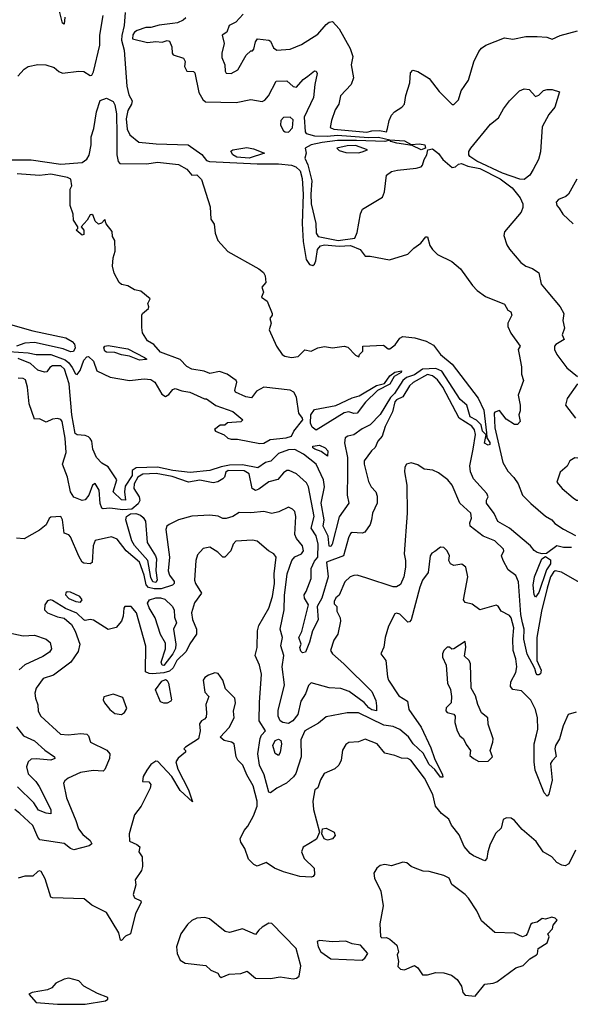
# Model space of a CAD drawing. Extents: x 1552033 to 1694788, y 811965 to 917215.
# Tile 316 of 632: x 1621894 to 1625257, y 871954 to 877970. Entities that reach past the tile are written whole.
import ezdxf

# ---------------------------------------------------------------- set-up
doc = ezdxf.new("R2010")
doc.units = 0

msp = doc.modelspace()

# ---------------------------------------------------------------- linework, layer by layer
at = {"layer": '0CON20XD'}
for points in [[(1622170, 877985), (1622165, 877942.5), (1622155, 877950), (1622117.7, 878105)], [(1622537.5, 878015), (1622532.8, 877935), (1622517.2, 877872.8), (1622516.2, 877845), (1622532.3, 877785), (1622548.5, 877565), (1622561.4, 877511.4), (1622580.5, 877475), (1622577.1, 877455), (1622555.3, 877414.7), (1622545.2, 877365), (1622550.5, 877300.5), (1622566.6, 877266.6), (1622622.5, 877222.5), (1622727.6, 877212.4), (1622922.5, 877205), (1623007.2, 877147.2), (1623035, 877109.8), (1623054.2, 877104.2), (1623345, 877089.5), (1623475, 877089.9), (1623555, 877082), (1623581.5, 877071.5), (1623607.1, 877047.1), (1623619.7, 876999.7), (1623625.6, 876905), (1623620.1, 876725), (1623624.9, 876614.9), (1623644.2, 876504.2), (1623665, 876473.9), (1623685, 876469.1), (1623694, 876476), (1623702.8, 876497.2), (1623713, 876565), (1623731.8, 876588.2), (1623755, 876594.9), (1623845, 876587.2), (1623915, 876590.9), (1623973.9, 876565), (1624005, 876524.5), (1624035, 876524.4), (1624153, 876503), (1624265, 876536.7), (1624301.2, 876575), (1624344.7, 876605.3), (1624375, 876643.3), (1624385, 876642.5), (1624399.8, 876589.8), (1624415, 876566), (1624446.4, 876536.4), (1624533.6, 876493.6), (1624587.1, 876447.1), (1624660, 876345), (1624688.8, 876315), (1624738.3, 876278.3), (1624855, 876232), (1624875.7, 876195.7), (1624894.1, 876184.1), (1624898.8, 876165), (1624875.6, 876115), (1624874.4, 876095), (1624892.9, 876055), (1624950, 875975), (1624937.5, 875955), (1624944.2, 875925), (1624959.1, 875849.1), (1624959.1, 875805), (1624970.6, 875765), (1624938.8, 875675), (1624950, 875615), (1624950.7, 875579.3), (1624943.3, 875555), (1624950, 875515), (1624935, 875497.5), (1624915, 875497.5), (1624865, 875530), (1624825, 875582.5), (1624795, 875572.5), (1624791.2, 875565), (1624795, 875476.2), (1624844.1, 875265), (1624875, 875211.8), (1624912.8, 875172.8), (1624939.1, 875135), (1624964.2, 875065), (1625015, 875013.4), (1625105, 874937.4), (1625143.5, 874915), (1625162.6, 874892.6), (1625215, 874856.4), (1625287.5, 874817.5)], [(1623258.1, 878005), (1623213.8, 877955), (1623172.9, 877935), (1623158.8, 877895), (1623130, 877875), (1623143.8, 877825), (1623128, 877765), (1623128.3, 877738.3), (1623148, 877695), (1623148.8, 877655), (1623155, 877643.3), (1623185, 877642), (1623227, 877663), (1623276.4, 877753.6)], [(1621882, 877625), (1621921.1, 877668.9), (1621945, 877683.9), (1622005, 877695.5), (1622053.9, 877693.9), (1622105, 877678.5), (1622132.8, 877652.8), (1622155, 877644.3), (1622255.4, 877655.4), (1622286.7, 877653.3), (1622325, 877628.8), (1622335, 877632), (1622345, 877652), (1622383.6, 877815), (1622384.4, 877875), (1622403.4, 877995)], [(1622908.1, 877981.9), (1622892.4, 877967.6), (1622858, 877952), (1622827.9, 877947.9), (1622745, 877937), (1622695, 877922.4), (1622665, 877921.8), (1622612.5, 877905), (1622596.2, 877895), (1622585, 877877.5), (1622583, 877853), (1622675, 877830), (1622725, 877837.3), (1622765, 877833.6), (1622795, 877843.3), (1622808.6, 877838.6), (1622823.5, 877805), (1622826, 877765), (1622832, 877755), (1622894.3, 877734.3), (1622904.2, 877715), (1622901.4, 877685), (1622915, 877656.7), (1622955, 877653.8), (1622963.8, 877645), (1622987.8, 877525), (1623012.7, 877482.7), (1623028.7, 877468.6), (1623215.2, 877464.8), (1623305, 877481.6), (1623375, 877470.4), (1623391.3, 877478.7), (1623413.6, 877505), (1623460, 877595), (1623525, 877596.7), (1623565, 877561.9), (1623585, 877557.5), (1623625.6, 877605), (1623652.9, 877625), (1623695, 877656.9), (1623705.4, 877655.4), (1623711.4, 877641.4), (1623695.9, 877575), (1623688.7, 877495), (1623632.5, 877375), (1623638, 877285), (1623643.8, 877275), (1623695, 877260.7), (1623772.2, 877257.8), (1623835, 877264.4), (1624025, 877250.4), (1624085, 877252.2), (1624155, 877235.2), (1624245, 877230.9), (1624285, 877208.1), (1624335, 877212.2), (1624368.8, 877205), (1624372.5, 877185), (1624345, 877175.6), (1624290.6, 877200.6), (1624197.1, 877215), (1624161.2, 877225), (1624155, 877233.3), (1624124.3, 877225.7), (1623951.1, 877231.1), (1623835, 877231.6), (1623741, 877219), (1623673.5, 877206.5), (1623638.2, 877185), (1623642.8, 877155), (1623635.5, 877125), (1623652.9, 877082.9), (1623678.9, 876985), (1623671.4, 876905), (1623674.2, 876844.2), (1623701.9, 876725), (1623704.4, 876665), (1623718, 876645), (1623838.6, 876621.4), (1623940, 876635), (1623955, 876670), (1623976.5, 876783.5), (1623988.3, 876811.7), (1624109.4, 876885), (1624122, 876918), (1624135, 877020.4), (1624165, 877042.1), (1624201.4, 877051.4), (1624315, 877062.7), (1624345, 877070.9), (1624355, 877082), (1624363.4, 877116.6), (1624381.2, 877145), (1624387.5, 877175), (1624415, 877180.8), (1624452, 877152), (1624478.9, 877115), (1624535, 877067.5), (1624555, 877071.4), (1624575, 877087.3), (1624591.7, 877091.7), (1624632, 877075), (1624705, 877061.2), (1624828.2, 876998.2), (1624902.3, 876942.3), (1624951.2, 876881.2), (1624966.2, 876845), (1624967.6, 876822.4), (1624956.7, 876795), (1624855, 876673.5), (1624851.6, 876651.6), (1624869.6, 876595), (1624885, 876567.9), (1624955, 876485.8), (1624985, 876463.2), (1625025, 876450.6), (1625064.3, 876424.3), (1625079.3, 876355), (1625118.6, 876305), (1625195, 876215.4), (1625218, 876175), (1625211.9, 876131.9), (1625220.8, 876085), (1625208, 876045), (1625220, 876015), (1625169.2, 875985), (1625160, 875975), (1625159.4, 875955), (1625175, 875924.2), (1625235, 875843.3), (1625299.8, 875789.8)], [(1623276.4, 877753.6), (1623305, 877780), (1623315, 877780), (1623325, 877790), (1623333.8, 877835), (1623347.5, 877852.5), (1623415, 877846), (1623425, 877838), (1623445, 877799.2), (1623465, 877783.3), (1623545, 877790.6), (1623615, 877819.2), (1623715, 877880.8), (1623765, 877940.6), (1623785, 877954.4), (1623805, 877958.6), (1623846.2, 877915), (1623913.1, 877795), (1623928.6, 877745), (1623918.8, 877695), (1623932, 877615), (1623917.5, 877575), (1623853.8, 877505), (1623842.5, 877455), (1623821.5, 877418.5), (1623798.5, 877355), (1623791.1, 877311.1), (1623811.8, 877301.8), (1624015, 877282.7), (1624045, 877290.7), (1624092.5, 877292.5), (1624133.3, 877285), (1624141.4, 877305), (1624150.5, 877355), (1624165, 877387.5), (1624182.7, 877407.3), (1624228.9, 877435), (1624243.8, 877455), (1624252.6, 877507.4), (1624276.5, 877585), (1624281.1, 877645), (1624295, 877662.5), (1624325, 877653.5), (1624395, 877610), (1624455, 877532), (1624535, 877452.5), (1624545, 877452.5), (1624575, 877480), (1624590, 877535), (1624635, 877600), (1624667.3, 877712.7), (1624698.6, 877775), (1624715, 877796), (1624741.2, 877815), (1624855, 877858.5), (1624905, 877851.2), (1624985, 877867.1), (1625055, 877868.5), (1625113, 877863), (1625145, 877851.4), (1625195.6, 877874.4), (1625301.2, 877901.2)], [(1624975, 876993.6), (1624948.8, 876995), (1624842.8, 877032.8), (1624686.6, 877106.6), (1624643.5, 877133.5), (1624637.3, 877145), (1624637.7, 877165), (1624649.6, 877185), (1624768.6, 877331.4), (1624818.9, 877371.1), (1624848.5, 877425), (1624885, 877474.2), (1624946.7, 877535), (1624975, 877548), (1625005, 877543.3), (1625045, 877500), (1625065, 877510), (1625092.5, 877537.5), (1625115, 877544.4), (1625145, 877544.4), (1625190, 877530), (1625162, 877435), (1625125, 877391.2), (1625085.4, 877315), (1625075, 877163.3), (1625063.5, 877115), (1625029.6, 877055), (1625009.4, 877020.6), (1624975, 876993.6)], [(1621845, 877114.4), (1621963.6, 877113.6), (1622145, 877086.8), (1622275, 877097), (1622305, 877117.5), (1622318.1, 877141.9), (1622330.6, 877205), (1622331.5, 877255), (1622346.6, 877305), (1622363.8, 877406.2), (1622385, 877476.7), (1622425, 877491.2), (1622465, 877470), (1622475, 877450), (1622486.3, 877395), (1622488, 877268), (1622488, 877145), (1622495, 877104), (1622505, 877090.5), (1622670.7, 877089.3), (1622735, 877099.1), (1622865, 877086), (1622915, 877057.5), (1622945, 877020), (1622975, 877022.5), (1623004.1, 876994.1), (1623057.5, 876827.5), (1623060.7, 876750.7), (1623080.9, 876720.9), (1623088.6, 876665), (1623105, 876620), (1623165, 876553.3), (1623355, 876447.5), (1623382.5, 876425), (1623392.5, 876405), (1623397.5, 876365), (1623372.5, 876335), (1623382.5, 876305), (1623370, 876275), (1623405, 876250), (1623436.7, 876175), (1623436.7, 876165), (1623422.5, 876145), (1623430, 876115), (1623417.5, 876075), (1623463.3, 875975), (1623496.2, 875925), (1623513.3, 875915), (1623555, 875906.8), (1623595, 875911.5), (1623635, 875952), (1623675, 875943.8), (1623715, 875965.8), (1623755, 875974.2), (1623805, 875965.7), (1623875, 875975.7), (1623898.3, 875968.3), (1623945, 875920), (1623965, 875910), (1623970, 875925), (1623990, 875945), (1623990, 875975), (1624115, 875981.4), (1624145, 875959.4), (1624155, 875959.5), (1624187.2, 875982.8), (1624216, 876024), (1624235, 876033.7), (1624307, 876027), (1624376.7, 876006.7), (1624420.8, 875980.8), (1624463.6, 875925), (1624536.2, 875866.2), (1624695, 875657), (1624729.7, 875585), (1624746, 875446), (1624746.7, 875415), (1624765, 875385.8), (1624765.6, 875374.4), (1624755, 875369.4), (1624733.1, 875383.1), (1624743.6, 875433.6), (1624721.1, 875455), (1624713.1, 875495), (1624683.2, 875523.2), (1624645, 875544), (1624625.2, 875615.2), (1624585, 875648.5), (1624472.6, 875822.6), (1624435, 875838.9), (1624354.8, 875835.2), (1624305, 875800.7), (1624256.5, 875783.5), (1624234.1, 875765.9), (1624183.3, 875686.7), (1624158.7, 875661.3), (1624095, 875557.3), (1624035, 875494.1), (1623985, 875469.7), (1623935, 875432.5), (1623898, 875425), (1623882.2, 875415), (1623877.8, 875385), (1623895.2, 875295.2), (1623895.2, 875195), (1623894.3, 875064.3), (1623903.5, 875015), (1623845, 874932), (1623803.5, 874765), (1623795, 874750.9), (1623785, 874754), (1623777.6, 874815), (1623748.5, 874875), (1623753, 874915), (1623734.9, 875015), (1623755.1, 875115), (1623749, 875159), (1623705, 875254.6), (1623627.6, 875315), (1623575, 875344.4), (1623535, 875342.5), (1623475, 875318.6), (1623428, 875272), (1623395, 875263.8), (1623348.3, 875231.7), (1623255, 875249.8), (1623175, 875249), (1623125, 875238.1), (1623055, 875214.9), (1622935, 875202.3), (1622828.5, 875215), (1622735, 875236.3), (1622605, 875231.4), (1622581.9, 875215), (1622580.1, 875185), (1622539.3, 875120.7), (1622533.8, 875085), (1622540, 875035), (1622515, 875036.3), (1622465.2, 875085), (1622488.3, 875158.3), (1622435, 875237.1), (1622395, 875259.4), (1622363.5, 875295), (1622340, 875345), (1622333.8, 875393.8), (1622325, 875410.8), (1622315, 875422), (1622295, 875430), (1622245, 875432.5), (1622232.1, 875442.1), (1622213.1, 875555), (1622195.6, 875745), (1622167.7, 875835), (1622145, 875854.1), (1622094.2, 875855.8), (1622078.6, 875845), (1622060.6, 875819.4), (1622045, 875815.6), (1622005, 875827.8), (1621959.3, 875869.3), (1621885, 875900.2)], [(1623535, 877283.5), (1623561, 877309), (1623565, 877358.8), (1623546.7, 877375), (1623505, 877372.3), (1623488.2, 877355), (1623487.1, 877325), (1623505, 877292), (1623515, 877284.3), (1623535, 877283.5)], [(1623295, 877123.3), (1623219.9, 877129.9), (1623195.4, 877145), (1623183.5, 877166.5), (1623195, 877175.4), (1623281.2, 877188.8), (1623321.6, 877181.6), (1623388.8, 877155), (1623295, 877123.3)], [(1623964.1, 877155.9), (1623985, 877163.3), (1624017.5, 877175), (1623945, 877201.9), (1623895, 877199.1), (1623830, 877185), (1623845, 877170), (1623885, 877158.5), (1623964.1, 877155.9)], [(1621827.4, 875942.6), (1621945, 875935.5), (1621995, 875925.2), (1622085.1, 875925.1), (1622171.6, 875891.6), (1622193.8, 875873.8), (1622214.4, 875844.4), (1622235, 875807.1), (1622245, 875803.1), (1622262.6, 875827.4), (1622285, 875888.8), (1622305, 875910), (1622315, 875912.5), (1622345, 875883.3), (1622365.5, 875825.5), (1622447.5, 875785), (1622565, 875765.8), (1622655, 875776.2), (1622695, 875771.2), (1622720, 875755), (1622762.7, 875682.7), (1622785, 875667.5), (1622805, 875680), (1622829.5, 875710.5), (1622844, 875716), (1622885, 875702), (1622933.3, 875695), (1623023, 875653), (1623035, 875653.3), (1623092.6, 875612.6), (1623195, 875576.2), (1623257.5, 875525), (1623245, 875513.8), (1623163.3, 875506.7), (1623147, 875493), (1623118.3, 875491.7), (1623083.6, 875466.4), (1623090, 875455), (1623143.6, 875433.6), (1623165, 875413.3), (1623185, 875406.7), (1623225, 875406), (1623360.5, 875380.5), (1623385, 875383.3), (1623424.7, 875405.3), (1623522.5, 875415), (1623553.3, 875425), (1623569.2, 875455), (1623622.9, 875525), (1623621.8, 875535), (1623599.5, 875565), (1623584.3, 875664.3), (1623568.5, 875695), (1623545, 875706.5), (1623385, 875724.1), (1623339.6, 875700.4), (1623310, 875660), (1623274.4, 875665), (1623213.1, 875695), (1623207.5, 875705), (1623220, 875755), (1623216.7, 875765), (1623161.2, 875805), (1623115, 875820), (1623055, 875809.2), (1623021.5, 875821.5), (1622945, 875834), (1622915, 875850.6), (1622875, 875893.6), (1622755, 875938.6), (1622712.5, 875985), (1622675, 876007.5), (1622645, 876057.5), (1622639.5, 876089.5), (1622640, 876165), (1622644.2, 876175.8), (1622680, 876205), (1622683.3, 876215), (1622677.5, 876235), (1622690, 876265), (1622635, 876311.9), (1622595, 876319.4), (1622555, 876343.1), (1622515, 876352.5), (1622501.2, 876365), (1622471.3, 876421.3), (1622460.8, 876465), (1622465.8, 876514.2), (1622478, 876555), (1622475, 876620), (1622461.2, 876645), (1622458.8, 876675), (1622423, 876723), (1622415, 876750), (1622393, 876727), (1622375, 876720), (1622355, 876740), (1622343, 876773), (1622335, 876780), (1622325, 876777.5), (1622305.7, 876744.3), (1622270, 876705), (1622286.2, 876685), (1622285, 876657.5), (1622275, 876653.3), (1622240, 876685), (1622250, 876695), (1622250, 876705), (1622222.5, 876745), (1622221.7, 876781.7), (1622202.5, 876835), (1622203.3, 876935), (1622212.5, 876955), (1622207.5, 876995), (1622186.7, 877005), (1622085, 877026.3), (1622015, 877018), (1621879.1, 877029.1)], [(1625295.7, 876995), (1625246.2, 876903.8), (1625229.8, 876890.2), (1625185, 876870.6), (1625170.8, 876855), (1625173.8, 876835), (1625188.4, 876818.4), (1625212.1, 876782.1), (1625275, 876723.8)], [(1621765, 876129), (1621975, 876068.6), (1622175, 876025.6), (1622215, 876002.9), (1622228.4, 875988.4), (1622232.9, 875965), (1622222.1, 875942.1), (1622205, 875941), (1622159, 875959), (1621985, 875997.2), (1621925, 875993.3), (1621875, 875975.6)], [(1622625, 875890.6), (1622565, 875913.2), (1622515, 875921.5), (1622475, 875936.2), (1622425, 875937.9), (1622413.3, 875945), (1622407.2, 875965), (1622415, 875975.7), (1622435, 875979.6), (1622555, 875958.4), (1622656.9, 875905), (1622670, 875895), (1622665, 875893.3), (1622625, 875890.6)], [(1624042, 874915), (1624034.2, 874885.8), (1624002.2, 874837.8), (1623985, 874833.3), (1623925, 874837.1), (1623915, 874831.5), (1623901.6, 874805), (1623870.8, 874695), (1623768, 874655), (1623777.2, 874565), (1623739.3, 874435), (1623710.6, 874385), (1623717.8, 874302.2), (1623682.2, 874235), (1623665, 874165.8), (1623640, 874105), (1623621.9, 874101.9), (1623611.1, 874111.1), (1623605.7, 874134.3), (1623612.9, 874155), (1623599.5, 874195), (1623618.2, 874231.8), (1623658.3, 874395), (1623633.3, 874435), (1623631.1, 874455), (1623644.7, 874475.3), (1623673.8, 874555), (1623675, 874617.5), (1623695, 874661.2), (1623714, 874686), (1623717.8, 874765), (1623705, 874816.5), (1623673.3, 874863.3), (1623692, 874935), (1623657.8, 875115), (1623645, 875141.1), (1623585, 875195.8), (1623540, 875215), (1623525, 875215.5), (1623505, 875201.1), (1623470.4, 875159.6), (1623415, 875145.3), (1623355, 875101.3), (1623335, 875093.3), (1623313.8, 875105), (1623295.2, 875195), (1623265, 875212.6), (1623167.9, 875215), (1623153.1, 875205), (1623145.4, 875175), (1623135.4, 875165), (1623105, 875146.2), (1623075, 875140.9), (1622995, 875155.8), (1622925, 875144.6), (1622825, 875178.9), (1622728.1, 875198.1), (1622645.9, 875194.1), (1622615, 875173.9), (1622594.1, 875135), (1622590.8, 875105), (1622623.1, 875055), (1622628, 875032), (1622618.5, 875011.5), (1622579.9, 874980.1), (1622523.9, 874976.1), (1622445, 874985.4), (1622405, 874980.9), (1622395.7, 874985.7), (1622384.8, 875014.8), (1622379.1, 875095), (1622355, 875136.5), (1622338.2, 875125), (1622315.8, 875065), (1622295, 875036.9), (1622275, 875032.5), (1622225, 875052), (1622205, 875086), (1622185.2, 875175), (1622155.3, 875255), (1622178.4, 875325), (1622172.7, 875412.7), (1622153.5, 875515), (1622145, 875527.8), (1622125, 875533.3), (1622095, 875530), (1622055, 875511.4), (1622015, 875531.4), (1621985, 875528.8), (1621952.7, 875622.7), (1621942.3, 875725), (1621930.2, 875770.2), (1621915, 875778.6), (1621885, 875780)], [(1623705, 875461.8), (1623679.6, 875479.6), (1623670.8, 875505), (1623671.9, 875555), (1623695, 875587.5), (1623825, 875613.6), (1623925, 875659.1), (1623968.2, 875671.8), (1624073.7, 875735), (1624122.8, 875747.2), (1624155, 875794.7), (1624185, 875816.7), (1624226.2, 875825), (1624223.3, 875815), (1624181, 875789), (1624155, 875743.5), (1624079.6, 875705), (1624006.7, 875633.3), (1623955, 875565.6), (1623935, 875563.1), (1623905, 875574.7), (1623875, 875567.5), (1623705, 875461.8)], [(1625265, 874745.3), (1625214.7, 874744.7), (1625175, 874754.4), (1625112.3, 874707.7), (1625085, 874705.8), (1625055, 874713.5), (1625036, 874726), (1625014.5, 874755), (1624885, 874863.2), (1624814.5, 874904.5), (1624791.8, 874951.8), (1624744.5, 875015), (1624744.3, 875035), (1624754.3, 875055), (1624746.7, 875075), (1624664.8, 875165), (1624646.7, 875206.7), (1624643.6, 875245), (1624664.2, 875345.8), (1624677.8, 875435), (1624672, 875465), (1624655, 875486.6), (1624578.8, 875535), (1624478.5, 875725), (1624445, 875769), (1624415, 875794.4), (1624385, 875801.9), (1624297.2, 875752.8), (1624275, 875732.5), (1624233.5, 875666.5), (1624195, 875647), (1624185.1, 875635), (1624170.7, 875575), (1624126.1, 875485), (1624107.2, 875425), (1624081.5, 875395), (1624065, 875355.8), (1624042.2, 875335), (1623997.3, 875275), (1623997.5, 875255), (1624025, 875148.8), (1624040, 875115), (1624070, 875085), (1624078.3, 875058.3), (1624077.8, 875015), (1624049.2, 874955), (1624042, 874915)], [(1625300.2, 875745), (1625237.3, 875655), (1625228.2, 875615), (1625289.4, 875535)], [(1623775, 875303.8), (1623735, 875332), (1623695.7, 875345), (1623684.7, 875355), (1623684.4, 875365), (1623725, 875370.8), (1623759.1, 875355), (1623776.2, 875335), (1623775, 875303.8)], [(1625355, 874507.5), (1625203.8, 874595), (1625165, 874602.6), (1625154, 874595), (1625136.6, 874565), (1625115, 874495.6), (1625081.5, 874355), (1625053.2, 874195), (1625053.3, 874055), (1625079.5, 873995), (1625075, 873972.5), (1625065, 873966.2), (1625055, 873966.2), (1625048, 873975), (1625040.7, 874005), (1624993.8, 874093.8), (1624973, 874185), (1624974.9, 874245), (1624965, 874283.8), (1624954, 874335), (1624941.2, 874535), (1624925, 874573.8), (1624878.3, 874608.3), (1624846, 874665), (1624836.7, 874695), (1624850, 874725), (1624848.8, 874735), (1624795.4, 874785.4), (1624725, 874814.5), (1624645.6, 874875), (1624642.7, 874895), (1624653.5, 874925), (1624649, 874955), (1624581.5, 875015), (1624534.7, 875125), (1624508.8, 875158.8), (1624451.7, 875201.7), (1624418.2, 875218.2), (1624365, 875223.6), (1624325, 875250.7), (1624285, 875262.4), (1624256.9, 875255), (1624245.3, 875235), (1624243.4, 875206.6), (1624257.8, 875125), (1624260.2, 874955), (1624243.1, 874706.9), (1624250.9, 874665), (1624250, 874625), (1624239.8, 874565), (1624220.8, 874519.2), (1624196.2, 874503.8), (1624175, 874504), (1624015, 874558.5), (1623955.3, 874575.3), (1623935, 874574.6), (1623912.9, 874565), (1623879.4, 874535), (1623845.7, 874454.3), (1623825, 874436.7), (1623814, 874415), (1623815, 874400), (1623830, 874385), (1623830, 874355), (1623850.5, 874315), (1623852.7, 874295), (1623837.1, 874215), (1623812.2, 874177.8), (1623792.1, 874115), (1623805, 874094.5), (1623874.4, 874035), (1624044.6, 873864.6), (1624069.2, 873809.2), (1624072.7, 873777.3), (1624073.4, 873746.6), (1624045, 873752.3), (1624025.8, 873765), (1623997.3, 873797.3), (1623907.1, 873865), (1623855, 873884.2), (1623785, 873888.3), (1623675, 873918.5), (1623658.3, 873901.7), (1623639.1, 873850.9), (1623610.8, 873805), (1623592.2, 873725), (1623563.1, 873685), (1623535, 873670.1), (1623501.2, 873675), (1623484.7, 873685), (1623473, 873715), (1623471.9, 873748.1), (1623510.5, 873905), (1623496.2, 874015), (1623508.2, 874085), (1623489.6, 874145), (1623498.2, 874195), (1623484.2, 874245), (1623508.8, 874365), (1623510.8, 874450.8), (1623527.6, 874585), (1623556.1, 874665), (1623575, 874688.4), (1623615, 874706.7), (1623626.9, 874725), (1623620.7, 874755), (1623585, 874800.6), (1623573.8, 874825), (1623580, 874935), (1623575.5, 874965), (1623560.2, 874980.2), (1623535, 874990.5), (1623477, 874963), (1623435, 874952.7), (1623384.6, 874964.6), (1623305, 874956.1), (1623235, 874959.2), (1623195, 874933.6), (1623155, 874921.9), (1623135, 874923.1), (1623106.9, 874936.9), (1623055, 874942.5), (1622945, 874936.4), (1622865, 874914.5), (1622806.2, 874885), (1622792, 874875), (1622787.1, 874855), (1622809.2, 874685), (1622801.7, 874601.7), (1622809.1, 874575), (1622837.5, 874537.5), (1622836.9, 874525), (1622827.9, 874515), (1622757.5, 874492.5), (1622715, 874492.5), (1622681.3, 874501.3), (1622667.2, 874517.2), (1622655.2, 874575.2), (1622625, 874655.2), (1622545, 874724.7), (1622489.5, 874795), (1622455, 874810.4), (1622355, 874787.7), (1622343.9, 874756.1), (1622337.3, 874652.7), (1622325, 874646), (1622285, 874648.6), (1622275, 874655.8), (1622255, 874691.8), (1622205, 874810.5), (1622195, 874823.1), (1622165, 874832.5), (1622156.2, 874915), (1622144.5, 874934.5), (1622085, 874930), (1622075, 874922.5), (1622055, 874883.8), (1622015, 874851.2), (1621921.3, 874798.7), (1621875, 874802.7)], [(1625295, 875033.3), (1625315, 875034), (1625351.3, 875068.7), (1625386.2, 875083.8), (1625422.5, 875135), (1625442.5, 875185), (1625426.7, 875206.7), (1625371.7, 875241.7), (1625335, 875273.3), (1625305, 875290), (1625285, 875293.3), (1625253.3, 875275), (1625237.3, 875242.7), (1625194.4, 875205.6), (1625174.1, 875144.1), (1625207.5, 875105), (1625275, 875047.5), (1625295, 875033.3)], [(1622725, 874530.2), (1622706.7, 874535), (1622695, 874561.6), (1622676.1, 874666.1), (1622596.2, 874756.2), (1622579.1, 874785), (1622541.5, 874915), (1622546.5, 874933.5), (1622570, 874950), (1622602.7, 874952.7), (1622632.2, 874942.2), (1622648.3, 874928.3), (1622661.5, 874905), (1622672.8, 874775), (1622723.8, 874695), (1622730.4, 874675), (1622725.5, 874605), (1622732.8, 874545), (1622725, 874530.2)], [(1625291.8, 873738.2), (1625244.2, 873725), (1625214, 873656), (1625191.2, 873575), (1625165.4, 873535), (1625162.3, 873515), (1625171.4, 873468.6), (1625145, 873442.2), (1625136.7, 873425), (1625146.2, 873323.8), (1625125, 873236.7), (1625115, 873225.8), (1625097.8, 873245), (1625041.9, 873385), (1625035.2, 873435.2), (1625035.2, 873544.8), (1625050.7, 873600.7), (1625057.7, 873635), (1625055.6, 873705), (1625043.7, 873755), (1625015, 873812.5), (1624958.9, 873868.9), (1624906.8, 873876.8), (1624892.5, 873895), (1624894, 873925), (1624925, 873981.4), (1624930.7, 874015), (1624925, 874064), (1624907.5, 874115), (1624905.2, 874185.2), (1624911.9, 874255), (1624895, 874315.6), (1624885, 874330), (1624835.4, 874355.4), (1624816.2, 874386.2), (1624805, 874392.3), (1624705, 874363.5), (1624657.8, 874397.8), (1624615, 874409.4), (1624605.5, 874425.5), (1624631.2, 874565), (1624619.1, 874625), (1624595, 874642.3), (1624545, 874634.7), (1624525, 874644.5), (1624514.6, 874665), (1624520, 874695), (1624504.7, 874725), (1624485, 874745.9), (1624465, 874746.5), (1624429.1, 874720.9), (1624410.4, 874709.6), (1624400.5, 874695), (1624388, 874592), (1624354, 874546), (1624337.2, 874502.8), (1624285, 874304), (1624275, 874290.8), (1624265, 874288), (1624215, 874337.5), (1624195, 874343.8), (1624185, 874338.8), (1624145.8, 874265), (1624126, 874195), (1624118.8, 874135), (1624098.8, 874095), (1624130, 874055), (1624140, 873955), (1624147.1, 873935), (1624208.7, 873838.7), (1624263.1, 873805), (1624270, 873755), (1624347, 873647), (1624405, 873520.5), (1624427.8, 873455), (1624476.7, 873355), (1624477.8, 873342.2), (1624465, 873341.5), (1624428.5, 873388.5), (1624395, 873418.6), (1624357.6, 873487.6), (1624296.4, 873545), (1624268.9, 873588.9), (1624215, 873633.2), (1624175, 873651.3), (1624118.6, 873658.6), (1623964.3, 873735.7), (1623895, 873734.7), (1623765, 873710.4), (1623718.9, 873671.1), (1623635.7, 873625), (1623610.3, 873569.7), (1623612.5, 873465), (1623581.5, 873365), (1623567.3, 873342.7), (1623524.1, 873305.9), (1623464.3, 873275), (1623425, 873245.7), (1623415, 873250), (1623387.5, 873355), (1623358, 873415), (1623348.6, 873485), (1623363.1, 873576.9), (1623371.5, 873598.5), (1623395.7, 873625), (1623357.5, 873685), (1623358.3, 873798.3), (1623370.7, 873970.7), (1623359.1, 874025), (1623332.1, 874085), (1623343.9, 874133.9), (1623347.3, 874235), (1623355, 874268.8), (1623415.4, 874375), (1623437.8, 874445), (1623450.4, 874525), (1623447.7, 874585), (1623460.6, 874685), (1623446.4, 874706.4), (1623414, 874725), (1623345, 874782.9), (1623315, 874788.9), (1623215, 874782.9), (1623198.9, 874765), (1623182.7, 874725), (1623147.5, 874685), (1623135, 874685.6), (1623105, 874715.8), (1623055, 874747.5), (1623015, 874738), (1622980.2, 874699.8), (1622969.5, 874665), (1622962.1, 874545), (1622967.8, 874525), (1623004.4, 874465), (1622962.6, 874407.4), (1622943.6, 874345), (1622950.3, 874305), (1622973.2, 874245), (1622973.9, 874215), (1622933.4, 874156.6), (1622910.4, 874109.6), (1622854.5, 874055), (1622831.1, 874008.9), (1622809.9, 873990.1), (1622775, 873978.2), (1622705, 873974), (1622684.3, 873975), (1622662.7, 873985), (1622665, 874142.5), (1622607.5, 874345), (1622575, 874384), (1622536.7, 874385), (1622530, 874375), (1622525.7, 874325), (1622516.2, 874295), (1622483.6, 874256.4), (1622435, 874243.8), (1622345, 874300), (1622325, 874305.5), (1622295, 874299.4), (1622285, 874303.1), (1622243.9, 874343.9), (1622173.1, 874373.1), (1622095, 874421.1), (1622085, 874424.5), (1622065, 874418.9), (1622047.5, 874395), (1622045.6, 874365), (1622063.1, 874345), (1622125, 874320.4), (1622165, 874312.9), (1622210.8, 874275), (1622233.4, 874233.4), (1622262.4, 874155), (1622250.9, 874109.1), (1622205.7, 874044.3), (1622100, 873965), (1622038.1, 873945), (1621995, 873886), (1621987.5, 873855), (1621990.6, 873825), (1622004.5, 873784.5), (1622006.6, 873745), (1622024.2, 873714.2), (1622144.4, 873605), (1622189.8, 873600.2), (1622267.4, 873607.4), (1622303.6, 873603.6), (1622314.5, 873594.5), (1622327.5, 873555), (1622425.9, 873505.9), (1622445.6, 873485), (1622442.7, 873455), (1622415, 873388.8), (1622405, 873379.2), (1622342.6, 873382.6), (1622265, 873370.3), (1622190.6, 873335), (1622170.5, 873319.5), (1622162.7, 873305), (1622179.5, 873215), (1622237.2, 873077.2), (1622253.2, 873025), (1622280.8, 872990.8), (1622325.3, 872955), (1622333.8, 872935), (1622318, 872922), (1622225, 872897.6), (1622205, 872904.9), (1622165, 872935.4), (1622018, 872958), (1622005, 872974.6), (1621975, 873046.8), (1621895, 873120)], [(1625045, 874440.8), (1625035.8, 874455), (1625030.8, 874515), (1625037.2, 874565), (1625083.5, 874676.5), (1625105, 874690), (1625135, 874668.9), (1625136.4, 874645), (1625111.7, 874608.3), (1625065, 874470.6), (1625045, 874440.8)], [(1622265, 874411.1), (1622276.5, 874425), (1622262, 874445), (1622205, 874472.5), (1622185, 874473.8), (1622175, 874467.5), (1622174, 874455), (1622193.8, 874433.8), (1622236.7, 874415), (1622265, 874411.1)], [(1622775, 874023.7), (1622764.2, 874025), (1622758.4, 874045), (1622784.8, 874125), (1622785, 874160.8), (1622754.2, 874214.2), (1622722.5, 874315), (1622685.5, 874375.5), (1622674.8, 874405), (1622687.7, 874425), (1622725, 874437.8), (1622755, 874437.8), (1622779.6, 874429.6), (1622825.5, 874385.5), (1622836.6, 874365), (1622838.9, 874318.9), (1622852.8, 874285), (1622833.4, 874245), (1622847.4, 874155), (1622845, 874128.2), (1622829.8, 874095), (1622775, 874023.7)], [(1621784, 874234), (1621915, 874205.4), (1621985, 874208.8), (1622055.7, 874185), (1622080.6, 874165), (1622088.9, 874125), (1622075.6, 874105), (1622035, 874079.1), (1621925, 874027.8), (1621892, 873998)], [(1624698, 873438), (1624755, 873440), (1624782.5, 873465), (1624766.7, 873505), (1624784.4, 873555), (1624785.6, 873575), (1624755.8, 873665), (1624753.8, 873705), (1624713.8, 873735), (1624691.5, 873785), (1624678.7, 873838.7), (1624650.8, 873885), (1624647.5, 874035), (1624638.9, 874055), (1624611.6, 874081.6), (1624619.6, 874135), (1624615, 874170), (1624545, 874126), (1624533.6, 874123.6), (1624520, 874135), (1624505, 874136.2), (1624485, 874116), (1624476, 874095), (1624476.2, 874075), (1624498, 874025), (1624506.7, 873916.7), (1624525, 873876.7), (1624530.8, 873835), (1624529.5, 873795), (1624499.4, 873765), (1624497.5, 873747.5), (1624505, 873736.2), (1624545, 873726.7), (1624553.3, 873715), (1624551.4, 873675), (1624565.7, 873625), (1624582.9, 873595), (1624605.5, 873575.5), (1624620.6, 873540.6), (1624646.7, 873505), (1624643.3, 873475), (1624666, 873456), (1624698, 873438)], [(1625287.5, 872895), (1625247.3, 872812.7), (1625225, 872799.2), (1625205, 872802.9), (1625175, 872820.9), (1625143.1, 872855), (1625090.4, 872885), (1625048.7, 872948.7), (1624962.8, 873022.8), (1624916.4, 873076.4), (1624895, 873090.4), (1624867.4, 873092.6), (1624846.6, 873083.4), (1624835, 873030), (1624801.1, 872998.9), (1624767.4, 872932.6), (1624752.5, 872885), (1624747.8, 872845), (1624735, 872830), (1624665, 872860), (1624644.3, 872875), (1624608.3, 872918.3), (1624578.3, 872988.3), (1624531.7, 873048.3), (1624514.3, 873085), (1624469.5, 873119.5), (1624433.1, 873165), (1624417.9, 873235), (1624366.1, 873335), (1624283.6, 873445), (1624265, 873456.1), (1624225, 873456.9), (1624184.5, 873474.5), (1624125, 873488.1), (1624077.5, 873545), (1624005, 873573.8), (1623962.7, 873557.3), (1623905, 873552.9), (1623885, 873542), (1623865, 873506.7), (1623857.8, 873445), (1623843.3, 873415), (1623818.4, 873391.6), (1623754.5, 873365), (1623730.3, 873325), (1623715, 873276.7), (1623695.8, 873264.2), (1623685.3, 873195), (1623688.9, 873145), (1623724.5, 873005), (1623706.9, 872963.1), (1623660.6, 872935), (1623625.8, 872914.2), (1623615.3, 872885), (1623631.3, 872845), (1623691.8, 872785), (1623693.9, 872746.1), (1623686, 872734), (1623675, 872729.7), (1623605, 872733.8), (1623505, 872762.5), (1623451.2, 872785), (1623399.7, 872819.7), (1623345, 872797.5), (1623325, 872807.2), (1623291.2, 872841.2), (1623268.4, 872905), (1623244.1, 872944.1), (1623241.2, 872965), (1623264.6, 873015), (1623288.3, 873041.7), (1623322.7, 873105), (1623344.2, 873165), (1623345.4, 873195), (1623319.1, 873289.1), (1623281.8, 873355), (1623256.6, 873415), (1623226.5, 873445), (1623215.5, 873465), (1623204.4, 873544.4), (1623186.7, 873555), (1623143.3, 873565), (1623117.5, 873585), (1623174.3, 873645), (1623203.8, 873705), (1623199.2, 873745), (1623211.4, 873795), (1623208, 873825), (1623151.7, 873881.7), (1623133.9, 873933.9), (1623106.7, 873975), (1623085, 873979.2), (1623046.7, 873965), (1623025, 873951.2), (1623014.2, 873935), (1623025, 873860), (1623050, 873835), (1623030, 873785), (1623035.8, 873735), (1623032.5, 873707.5), (1623023.3, 873695), (1623004, 873685), (1622993.1, 873666.9), (1622995.6, 873625), (1622985.8, 873575), (1622906.7, 873525), (1622897.5, 873515), (1622907.5, 873505), (1622906.7, 873495), (1622862.2, 873457.8), (1622848.5, 873435), (1622859.7, 873389.7), (1622924.2, 873265), (1622950, 873190), (1622875, 873260), (1622823.3, 873345), (1622738.3, 873438.3), (1622725, 873440), (1622695, 873418.8), (1622670.6, 873385), (1622647.8, 873345), (1622643.3, 873315), (1622683.8, 873313.8), (1622695.9, 873295.9), (1622691.4, 873275), (1622635.6, 873164.4), (1622595, 873110.9), (1622562.7, 872995), (1622565, 872949.5), (1622610.6, 872930.6), (1622628, 872915), (1622621.2, 872885), (1622642.5, 872855), (1622643.8, 872795), (1622638.3, 872771.7), (1622598.8, 872715), (1622603.9, 872683.9), (1622588.2, 872625), (1622595, 872604.3), (1622633.3, 872585), (1622636.7, 872575), (1622601.2, 872508.8), (1622570, 872385), (1622539.5, 872370.5), (1622515, 872342.5), (1622510, 872345), (1622500.3, 872390.3), (1622425, 872513.8), (1622335, 872560), (1622288.5, 872598.5), (1622095, 872603.8), (1622085, 872607.5), (1622050.5, 872720.5), (1622025, 872765.8), (1622015, 872770), (1622005, 872765.8), (1621975, 872736), (1621925, 872736.2), (1621885, 872723.8)], [(1622775, 873793.6), (1622755, 873802.5), (1622723.3, 873875), (1622762.8, 873927.2), (1622785, 873937.5), (1622795, 873931.6), (1622803.1, 873915), (1622820.5, 873815), (1622818, 873805), (1622795, 873794.5), (1622775, 873793.6)], [(1622515, 873723.8), (1622535, 873736.7), (1622548.8, 873761.2), (1622525, 873828.8), (1622465, 873848.8), (1622408.3, 873831.7), (1622403.8, 873815), (1622412.5, 873795), (1622445, 873754.3), (1622475, 873730), (1622515, 873723.8)], [(1621875, 873649.2), (1621917.8, 873595), (1621985, 873563.9), (1622047.2, 873507.2), (1622106.2, 873465), (1622108.8, 873455), (1622083.9, 873446.1), (1621995, 873454), (1621965, 873451.2), (1621946.1, 873435), (1621936.7, 873405), (1621945, 873362.1), (1621993.1, 873315), (1622013.9, 873285), (1622083.8, 873145), (1622085, 873117.5), (1622055, 873121.4), (1622009.8, 873139.8), (1621981.2, 873185), (1621881.7, 873281.7)], [(1623475, 873473.8), (1623455, 873486), (1623439.6, 873535), (1623453.9, 873565), (1623475, 873574.2), (1623489, 873565), (1623493.1, 873545), (1623485, 873493.3), (1623475, 873473.8)], [(1621895, 873120), (1621865, 873144)], [(1623775, 872955.7), (1623754.2, 872965), (1623739.2, 872995), (1623744, 873026), (1623765, 873030.6), (1623814, 873005), (1623820.8, 872985), (1623805, 872964.3), (1623775, 872955.7)], [(1624675, 872002.5), (1624733.8, 872076.2), (1624785, 872082), (1624808.3, 872091.7), (1624923.4, 872176.6), (1624969.8, 872190.2), (1625009.5, 872230.5), (1625050, 872255), (1625057, 872263), (1625060, 872295), (1625115, 872330), (1625126.7, 872365), (1625120, 872385), (1625147.5, 872415), (1625153, 872437), (1625177, 872467), (1625165, 872480), (1625144.1, 872485.9), (1625105, 872473.3), (1625085, 872477.5), (1625053.6, 872456.4), (1625025, 872450), (1625015, 872442.5), (1624993.8, 872385), (1624985, 872373.8), (1624965, 872366.2), (1624915, 872387.5), (1624795, 872392.5), (1624715, 872464.2), (1624685, 872525.8), (1624635, 872602), (1624614.3, 872624.3), (1624533.3, 872685), (1624516.2, 872725), (1624485, 872741.4), (1624395, 872765.7), (1624358, 872768), (1624310, 872785), (1624285.6, 872795.6), (1624257.9, 872817.9), (1624235, 872822.5), (1624165, 872798.8), (1624125, 872808), (1624095, 872801.2), (1624076.2, 872785), (1624057.5, 872755), (1624060, 872725), (1624100, 872645), (1624114.3, 872555), (1624092.9, 872445), (1624098.3, 872368.3), (1624105, 872360), (1624135, 872362.5), (1624155, 872352.5), (1624196.7, 872315), (1624207.5, 872275), (1624200, 872255), (1624207.5, 872215), (1624203.3, 872185), (1624219.3, 872169.3), (1624245, 872163.3), (1624305, 872190), (1624325, 872176.2), (1624355, 872132.9), (1624385, 872134.3), (1624435, 872148.1), (1624485, 872145.4), (1624532.1, 872132.1), (1624566.2, 872105), (1624593.3, 872065), (1624600, 872025), (1624615, 872010), (1624675, 872002.5)], [(1623565, 872110), (1623585, 872113.8), (1623600, 872125), (1623611.7, 872188.3), (1623582.5, 872295), (1623435, 872446.8), (1623415, 872448.6), (1623375.5, 872424.5), (1623353.8, 872406.2), (1623335, 872379.2), (1623255, 872414.2), (1623175, 872392.9), (1623148.8, 872398.8), (1623053.8, 872475), (1623025, 872484.4), (1622975, 872479.1), (1622946.2, 872465), (1622918.7, 872441.3), (1622878.1, 872385), (1622852.5, 872305), (1622855.8, 872265), (1622875, 872223.3), (1622905, 872204.2), (1623031.7, 872191.7), (1623061.7, 872161.7), (1623104, 872144), (1623113.8, 872125), (1623125, 872118), (1623172.9, 872137.1), (1623245, 872141.9), (1623284.1, 872155.9), (1623335, 872114.2), (1623425, 872112), (1623485, 872120.8), (1623565, 872110)], [(1623985, 872223.3), (1624002.5, 872235), (1624020, 872265), (1623975, 872316), (1623925, 872323.1), (1623885, 872339.5), (1623805, 872335.5), (1623725.5, 872344.5), (1623711.8, 872338.2), (1623717, 872305), (1623733.3, 872275), (1623795, 872231.9), (1623985, 872223.3)], [(1622125, 871953.6), (1622295, 871953.7), (1622417.5, 871975), (1622433.3, 871985), (1622432.5, 871995), (1622368.8, 872018.8), (1622285, 872063.8), (1622255, 872097.5), (1622195, 872114), (1622165, 872107.5), (1622115, 872083.8), (1622090, 872055), (1622065, 872042.5), (1621970, 872025), (1621950, 872015), (1621995, 871964), (1622125, 871953.6)]]:
    msp.add_lwpolyline(points, dxfattribs=at)

doc.saveas('drawing.dxf')
